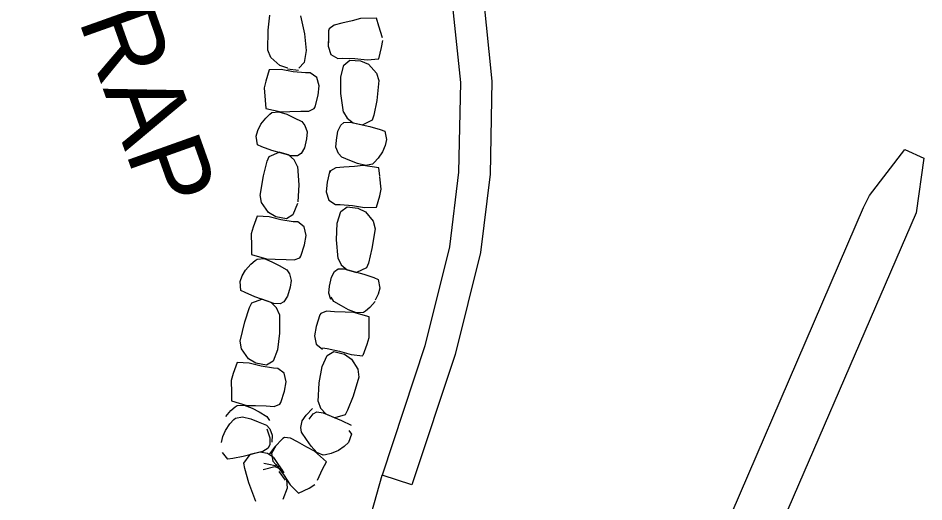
# Model space of a CAD drawing. Extents: x 588843 to 2552415, y 180129 to 269402.
# Drawn here: x 593288.1 to 593360.1, y 185657.3 to 185695.8 of the extents above; entities that cross this region are included whole.
import ezdxf

# ---------------------------------------------------------------- set-up
doc = ezdxf.new("R2010")
doc.units = 0
for name, color, linetype in [('E_DRN_RipRap', 7, 'Continuous'), ('E_DRN_RipRap_Text', 7, 'Continuous'), ('E_RDWY', 7, 'Continuous'), ('E_RDWY_C_and_G', 7, 'Continuous')]:
    doc.layers.add(name, color=color, linetype=linetype)

# ---------------------------------------------------------------- blocks, each defined once
blk = doc.blocks.new('RIPRT')
at = {"layer": 'E_DRN_RipRap_Text'}
blk.add_text('RIPRAP', height=12, dxfattribs=at).set_placement((-0.14, -3.59))

msp = doc.modelspace()

# ---------------------------------------------------------------- linework, layer by layer
at = {"layer": 'E_DRN_RipRap'}
for p, q in [((593307.99, 185694.839), (593308.106, 185696.029)), ((593310.546, 185695.991), (593310.871, 185694.547)), ((593315.329, 185695.779), (593314.668, 185695.597)), ((593316.596, 185695.789), (593315.329, 185695.779)), ((593316.773, 185695.153), (593316.596, 185695.789)), ((593312.837, 185694.942), (593312.779, 185694.8)), ((593313.215, 185695.24), (593312.837, 185694.942)), ((593313.825, 185695.387), (593313.215, 185695.24)), ((593314.668, 185695.597), (593313.825, 185695.387)), ((593317.075, 185694.22), (593316.773, 185695.153)), ((593307.957, 185693.261), (593307.99, 185694.839)), ((593310.871, 185694.547), (593311.002, 185693.219)), ((593312.774, 185694.328), (593312.743, 185693.57)), ((593312.779, 185694.8), (593312.765, 185693.847)), ((593312.743, 185693.57), (593312.975, 185692.913)), ((593317.005, 185693.47), (593317.087, 185694.017)), ((593308.187, 185692.678), (593307.957, 185693.261)), ((593311.002, 185693.219), (593310.841, 185692.263)), ((593312.975, 185692.913), (593313.522, 185692.596)), ((593316.789, 185692.557), (593317.005, 185693.47)), ((593308.896, 185692.025), (593308.187, 185692.678)), ((593310.841, 185692.263), (593310.405, 185691.832)), ((593313.522, 185692.596), (593313.889, 185692.62)), ((593313.749, 185691.133), (593313.99, 185692.072)), ((593313.889, 185692.62), (593314.881, 185692.589)), ((593313.99, 185692.072), (593314.461, 185692.464)), ((593314.461, 185692.464), (593315.325, 185692.407)), ((593314.881, 185692.589), (593315.846, 185692.483)), ((593315.325, 185692.407), (593315.948, 185692.141)), ((593315.846, 185692.483), (593316.789, 185692.557)), ((593315.948, 185692.141), (593316.598, 185691.43)), ((593308.056, 185691.689), (593307.782, 185690.791)), ((593309.002, 185691.702), (593308.056, 185691.689)), ((593309.54, 185691.815), (593308.896, 185692.025)), ((593309.958, 185691.533), (593309.002, 185691.702)), ((593310.385, 185691.632), (593309.527, 185691.744)), ((593310.945, 185691.438), (593309.958, 185691.533)), ((593311.313, 185691.439), (593310.945, 185691.438)), ((593311.839, 185691.087), (593311.313, 185691.439)), ((593316.598, 185691.43), (593316.778, 185690.828)), ((593307.782, 185690.791), (593307.664, 185690.251)), ((593312.027, 185690.416), (593311.839, 185691.087)), ((593313.766, 185689.798), (593313.749, 185691.133)), ((593316.778, 185690.828), (593316.61, 185689.259)), ((593307.664, 185690.251), (593307.751, 185689.275)), ((593311.947, 185689.663), (593312.027, 185690.416)), ((593307.751, 185689.275), (593307.783, 185688.615)), ((593311.722, 185688.735), (593311.947, 185689.663)), ((593313.966, 185688.331), (593313.766, 185689.798)), ((593316.61, 185689.259), (593316.393, 185688.083)), ((593307.783, 185688.615), (593309.02, 185688.345)), ((593311.2, 185688.404), (593311.634, 185688.61)), ((593311.634, 185688.61), (593311.722, 185688.735)), ((593307.404, 185687.36), (593307.781, 185687.857)), ((593307.781, 185687.857), (593308.119, 185688.175)), ((593308.119, 185688.175), (593308.258, 185688.293)), ((593308.258, 185688.293), (593308.814, 185688.36)), ((593308.814, 185688.36), (593309.452, 185688.157)), ((593309.02, 185688.345), (593309.705, 185688.377)), ((593309.452, 185688.157), (593310.036, 185687.883)), ((593309.705, 185688.377), (593310.572, 185688.395)), ((593310.036, 185687.883), (593310.668, 185687.577)), ((593310.572, 185688.395), (593311.2, 185688.404)), ((593313.966, 185688.331), (593314.25, 185687.834)), ((593314.25, 185687.834), (593314.742, 185687.468)), ((593316.393, 185688.083), (593316.259, 185687.693)), ((593307.162, 185686.878), (593307.404, 185687.36)), ((593310.668, 185687.577), (593310.908, 185687.27)), ((593310.908, 185687.27), (593311.082, 185686.762)), ((593313.511, 185686.815), (593313.749, 185687.286)), ((593313.749, 185687.286), (593314.009, 185687.495)), ((593314.009, 185687.495), (593314.507, 185687.518)), ((593314.507, 185687.518), (593316.073, 185687.195)), ((593314.742, 185687.468), (593315.501, 185687.303)), ((593316.259, 185687.693), (593315.501, 185687.303)), ((593316.073, 185687.195), (593316.883, 185686.955)), ((593307.024, 185686.414), (593307.162, 185686.878)), ((593307.129, 185685.727), (593307.024, 185686.414)), ((593311.082, 185686.762), (593311.016, 185686.215)), ((593313.401, 185686.084), (593313.511, 185686.815)), ((593316.883, 185686.955), (593317.249, 185686.823)), ((593317.249, 185686.823), (593317.398, 185686.143)), ((593307.485, 185685.57), (593307.129, 185685.727)), ((593311.016, 185686.215), (593310.859, 185685.493)), ((593313.371, 185685.534), (593313.401, 185686.084)), ((593317.29, 185685.671), (593317.081, 185685.174)), ((593317.398, 185686.143), (593317.29, 185685.671)), ((593308.278, 185685.279), (593307.485, 185685.57)), ((593308.059, 185684.794), (593308.841, 185685.134)), ((593309.819, 185684.856), (593308.278, 185685.279)), ((593309.587, 185684.921), (593308.841, 185685.134)), ((593310.054, 185684.524), (593309.587, 185684.921)), ((593310.317, 185684.847), (593309.819, 185684.856)), ((593310.59, 185685.038), (593310.317, 185684.847)), ((593310.859, 185685.493), (593310.59, 185685.038)), ((593313.577, 185685.038), (593313.371, 185685.534)), ((593313.837, 185684.747), (593313.577, 185685.038)), ((593317.081, 185685.174), (593316.737, 185684.654)), ((593307.607, 185683.255), (593307.9, 185684.414)), ((593307.9, 185684.414), (593308.059, 185684.794)), ((593310.306, 185684.01), (593310.054, 185684.524)), ((593314.487, 185684.482), (593313.837, 185684.747)), ((593315.088, 185684.246), (593314.487, 185684.482)), ((593315.738, 185684.085), (593315.088, 185684.246)), ((593316.289, 185684.188), (593315.738, 185684.085)), ((593316.42, 185684.315), (593316.289, 185684.188)), ((593316.737, 185684.654), (593316.42, 185684.315)), ((593310.306, 185684.01), (593310.41, 185682.534)), ((593312.886, 185683.674), (593312.673, 185682.745)), ((593312.94, 185683.654), (593312.86, 185683.523)), ((593313.36, 185683.888), (593312.94, 185683.654)), ((593313.986, 185683.937), (593313.36, 185683.888)), ((593314.85, 185684.011), (593313.986, 185683.937)), ((593315.532, 185684.086), (593314.85, 185684.011)), ((593316.784, 185683.897), (593315.532, 185684.086)), ((593316.859, 185683.241), (593316.784, 185683.897)), ((593307.338, 185681.7), (593307.607, 185683.255)), ((593312.673, 185682.745), (593312.601, 185681.99)), ((593316.962, 185682.206), (593316.864, 185683.18)), ((593310.41, 185682.534), (593310.34, 185681.201)), ((593312.601, 185681.99), (593312.796, 185681.322)), ((593316.85, 185681.664), (593316.962, 185682.206)), ((593307.444, 185681.144), (593307.343, 185681.763)), ((593312.796, 185681.322), (593313.326, 185680.976)), ((593316.586, 185680.764), (593316.85, 185681.664)), ((593307.997, 185680.355), (593307.444, 185681.144)), ((593310.307, 185681.073), (593309.947, 185680.172)), ((593313.326, 185680.976), (593313.694, 185680.981)), ((593313.694, 185680.981), (593314.683, 185680.897)), ((593313.765, 185680.428), (593314.256, 185680.794)), ((593314.256, 185680.794), (593315.116, 185680.691)), ((593314.683, 185680.897), (593315.64, 185680.74)), ((593315.116, 185680.691), (593315.724, 185680.393)), ((593315.64, 185680.74), (593316.586, 185680.764)), ((593307.11, 185680.051), (593306.779, 185679.172)), ((593308.055, 185680.003), (593307.11, 185680.051)), ((593308.581, 185680.012), (593307.997, 185680.355)), ((593308.998, 185679.773), (593308.055, 185680.003)), ((593309.43, 185679.844), (593308.581, 185680.012)), ((593309.947, 185680.172), (593309.43, 185679.844)), ((593313.473, 185679.503), (593313.765, 185680.428)), ((593315.724, 185680.393), (593316.335, 185679.648)), ((593306.779, 185679.172), (593306.627, 185678.64)), ((593309.977, 185679.616), (593308.998, 185679.773)), ((593310.344, 185679.592), (593309.977, 185679.616)), ((593310.846, 185679.208), (593310.344, 185679.592)), ((593310.991, 185678.526), (593310.846, 185679.208)), ((593313.419, 185678.17), (593313.473, 185679.503)), ((593316.335, 185679.648), (593316.481, 185679.039)), ((593306.627, 185678.64), (593306.652, 185677.66)), ((593310.863, 185677.779), (593310.991, 185678.526)), ((593316.481, 185679.039), (593316.23, 185677.481)), ((593306.652, 185677.66), (593306.642, 185677)), ((593310.581, 185676.868), (593310.863, 185677.779)), ((593313.539, 185676.695), (593313.419, 185678.17)), ((593306.642, 185677), (593307.859, 185676.651)), ((593316.23, 185677.481), (593315.95, 185676.318)), ((593306.185, 185675.771), (593306.592, 185676.243)), ((593306.592, 185676.243), (593306.949, 185676.539)), ((593306.949, 185676.539), (593307.096, 185676.648)), ((593307.096, 185676.648), (593307.655, 185676.679)), ((593307.655, 185676.679), (593308.279, 185676.436)), ((593307.859, 185676.651), (593308.545, 185676.639)), ((593308.279, 185676.436), (593308.844, 185676.125)), ((593308.545, 185676.639), (593309.412, 185676.601)), ((593309.412, 185676.601), (593310.038, 185676.57)), ((593310.038, 185676.57), (593310.485, 185676.748)), ((593310.485, 185676.748), (593310.581, 185676.868)), ((593313.539, 185676.695), (593313.797, 185676.184)), ((593315.95, 185676.318), (593315.795, 185675.937)), ((593305.913, 185675.305), (593306.185, 185675.771)), ((593308.844, 185676.125), (593309.455, 185675.778)), ((593309.455, 185675.778), (593309.675, 185675.457)), ((593313.003, 185675.206), (593313.267, 185675.664)), ((593313.267, 185675.664), (593313.538, 185675.858)), ((593313.538, 185675.858), (593314.036, 185675.855)), ((593313.797, 185676.184), (593314.268, 185675.793)), ((593314.036, 185675.855), (593315.582, 185675.45)), ((593314.268, 185675.793), (593315.017, 185675.588)), ((593315.795, 185675.937), (593315.017, 185675.588)), ((593305.745, 185674.851), (593305.913, 185675.305)), ((593305.806, 185674.158), (593305.745, 185674.851)), ((593309.675, 185675.457), (593309.816, 185674.939)), ((593309.816, 185674.939), (593309.716, 185674.397)), ((593312.854, 185674.482), (593313.003, 185675.206)), ((593315.582, 185675.45), (593316.378, 185675.167)), ((593316.378, 185675.167), (593316.736, 185675.015)), ((593316.736, 185675.015), (593316.849, 185674.329)), ((593306.152, 185673.979), (593305.806, 185674.158)), ((593309.716, 185674.397), (593309.513, 185673.686)), ((593312.795, 185673.934), (593312.854, 185674.482)), ((593316.849, 185674.329), (593316.716, 185673.864)), ((593306.924, 185673.637), (593306.152, 185673.979)), ((593306.675, 185673.167), (593307.478, 185673.457)), ((593308.435, 185673.116), (593306.924, 185673.637)), ((593308.208, 185673.196), (593307.478, 185673.457)), ((593309.513, 185673.686), (593309.216, 185673.249)), ((593312.974, 185673.428), (593312.795, 185673.934)), ((593313.211, 185673.282), (593312.992, 185673.605)), ((593316.716, 185673.864), (593316.479, 185673.378)), ((593306.127, 185671.66), (593306.493, 185672.798)), ((593306.493, 185672.798), (593306.675, 185673.167)), ((593308.649, 185672.77), (593308.208, 185673.196)), ((593308.932, 185673.076), (593308.435, 185673.116)), ((593308.868, 185672.241), (593308.649, 185672.77)), ((593309.216, 185673.249), (593308.932, 185673.076)), ((593313.818, 185672.932), (593313.211, 185673.282)), ((593314.381, 185672.618), (593313.818, 185672.932)), ((593315.004, 185672.371), (593314.381, 185672.618)), ((593316.07, 185672.8), (593315.71, 185672.507)), ((593316.481, 185673.268), (593316.07, 185672.8)), ((593308.868, 185672.241), (593308.878, 185670.76)), ((593312.076, 185672.201), (593311.787, 185671.293)), ((593312.173, 185672.32), (593312.076, 185672.201)), ((593312.621, 185672.495), (593312.173, 185672.32)), ((593313.247, 185672.46), (593312.621, 185672.495)), ((593314.114, 185672.417), (593313.247, 185672.46)), ((593314.8, 185672.4), (593314.114, 185672.417)), ((593316.014, 185672.044), (593314.8, 185672.4)), ((593315.563, 185672.398), (593315.004, 185672.371)), ((593315.71, 185672.507), (593315.563, 185672.398)), ((593315.999, 185671.384), (593316.014, 185672.044)), ((593305.759, 185670.125), (593306.127, 185671.66)), ((593311.787, 185671.293), (593311.653, 185670.547)), ((593316.017, 185670.405), (593315.999, 185671.384)), ((593308.878, 185670.76), (593308.723, 185669.434)), ((593311.653, 185670.547), (593311.793, 185669.865)), ((593305.86, 185669.505), (593305.759, 185670.125)), ((593311.793, 185669.865), (593312.292, 185669.477)), ((593315.523, 185668.999), (593315.861, 185669.874)), ((593315.861, 185669.874), (593316.017, 185670.405)), ((593306.413, 185668.716), (593305.86, 185669.505)), ((593308.723, 185669.434), (593308.363, 185668.534)), ((593312.309, 185669.587), (593312.674, 185669.543)), ((593312.672, 185668.986), (593313.207, 185669.285)), ((593312.674, 185669.543), (593313.643, 185669.332)), ((593313.207, 185669.285), (593314.046, 185669.071)), ((593313.643, 185669.332), (593314.572, 185669.051)), ((593314.046, 185669.071), (593314.609, 185668.697)), ((593314.572, 185669.051), (593315.512, 185668.952)), ((593305.526, 185668.412), (593305.195, 185667.533)), ((593306.471, 185668.364), (593305.526, 185668.412)), ((593306.997, 185668.373), (593306.413, 185668.716)), ((593307.414, 185668.135), (593306.471, 185668.364)), ((593307.846, 185668.206), (593306.997, 185668.373)), ((593308.363, 185668.534), (593307.846, 185668.206)), ((593312.262, 185668.108), (593312.672, 185668.986)), ((593314.609, 185668.697), (593315.117, 185667.879)), ((593308.393, 185667.977), (593307.414, 185668.135)), ((593308.76, 185667.954), (593308.393, 185667.977)), ((593309.262, 185667.569), (593308.76, 185667.954)), ((593309.407, 185666.888), (593309.262, 185667.569)), ((593312.033, 185666.794), (593312.262, 185668.108)), ((593315.117, 185667.879), (593315.182, 185667.256)), ((593305.195, 185667.533), (593305.044, 185667.001)), ((593305.044, 185667.001), (593305.069, 185666.022)), ((593309.279, 185666.14), (593309.407, 185666.888)), ((593315.182, 185667.256), (593314.728, 185665.746)), ((593308.997, 185665.229), (593309.279, 185666.14)), ((593311.959, 185665.318), (593312.033, 185666.794)), ((593305.069, 185666.022), (593305.058, 185665.361)), ((593314.728, 185665.746), (593314.299, 185664.63)), ((593305.008, 185664.604), (593305.366, 185664.9)), ((593305.058, 185665.361), (593306.276, 185665.012)), ((593305.366, 185664.9), (593305.512, 185665.009)), ((593305.512, 185665.009), (593306.071, 185665.04)), ((593306.071, 185665.04), (593306.695, 185664.797)), ((593306.276, 185665.012), (593306.961, 185665)), ((593306.695, 185664.797), (593307.261, 185664.486)), ((593306.961, 185665), (593307.828, 185664.963)), ((593307.828, 185664.963), (593308.454, 185664.931)), ((593308.454, 185664.931), (593308.901, 185665.109)), ((593308.901, 185665.109), (593308.997, 185665.229)), ((593311.004, 185664.223), (593311.5, 185664.77)), ((593311.959, 185665.318), (593312.147, 185664.778)), ((593312.147, 185664.778), (593312.563, 185664.328)), ((593304.601, 185664.133), (593305.008, 185664.604)), ((593305.26, 185663.876), (593305.393, 185664.003)), ((593305.393, 185664.003), (593305.944, 185664.102)), ((593305.944, 185664.102), (593306.593, 185663.939)), ((593307.261, 185664.486), (593307.871, 185664.14)), ((593307.871, 185664.14), (593308.092, 185663.818)), ((593310.674, 185663.781), (593311.004, 185664.223)), ((593311.232, 185663.912), (593311.553, 185664.331)), ((593311.553, 185664.331), (593311.847, 185664.488)), ((593311.847, 185664.488), (593312.341, 185664.421)), ((593312.341, 185664.421), (593313.82, 185663.818)), ((593312.563, 185664.328), (593313.278, 185664.028)), ((593314.095, 185664.273), (593313.278, 185664.028)), ((593314.299, 185664.63), (593314.095, 185664.273)), ((593304.595, 185663.021), (593304.942, 185663.539)), ((593304.942, 185663.539), (593305.26, 185663.876)), ((593306.593, 185663.939), (593307.193, 185663.7)), ((593307.193, 185663.7), (593307.841, 185663.432)), ((593307.841, 185663.432), (593308.099, 185663.14)), ((593310.571, 185663.255), (593310.674, 185663.781)), ((593310.627, 185662.87), (593310.571, 185663.255)), ((593313.82, 185663.818), (593314.573, 185663.434)), ((593304.272, 185662.054), (593304.383, 185662.525)), ((593304.383, 185662.525), (593304.595, 185663.021)), ((593307.885, 185663.134), (593308.116, 185662.433)), ((593308.099, 185663.14), (593308.303, 185662.643)), ((593308.303, 185662.643), (593308.27, 185662.093)), ((593311.022, 185662.29), (593310.627, 185662.87)), ((593314.617, 185662.713), (593314.366, 185662.065)), ((593314.386, 185663.025), (593314.617, 185662.713)), ((593308.115, 185661.905), (593307.977, 185661.602)), ((593308.116, 185662.433), (593308.115, 185661.905)), ((593309.135, 185662.39), (593308.479, 185661.699)), ((593309.274, 185662.455), (593309.135, 185662.39)), ((593309.754, 185662.418), (593309.274, 185662.455)), ((593310.302, 185662.114), (593309.754, 185662.418)), ((593311.063, 185661.698), (593310.302, 185662.114)), ((593311.391, 185661.762), (593311.022, 185662.29)), ((593314.366, 185662.065), (593314.015, 185661.732)), ((593304.779, 185660.739), (593304.339, 185661.278)), ((593307.542, 185661.356), (593305.997, 185660.937)), ((593306.055, 185660.409), (593306.557, 185661.099)), ((593307.309, 185661.295), (593306.557, 185661.099)), ((593307.914, 185661.19), (593307.309, 185661.295)), ((593307.977, 185661.602), (593307.542, 185661.356)), ((593308.392, 185660.875), (593307.914, 185661.19)), ((593308.479, 185661.699), (593308.034, 185661.085)), ((593308.595, 185661.789), (593308.237, 185661.191)), ((593308.237, 185661.191), (593308.341, 185660.566)), ((593311.673, 185661.384), (593311.063, 185661.698)), ((593311.844, 185661.27), (593311.391, 185661.762)), ((593312.611, 185660.535), (593311.673, 185661.384)), ((593312.359, 185661.051), (593311.844, 185661.27)), ((593312.539, 185661.084), (593312.359, 185661.051)), ((593312.991, 185661.192), (593312.539, 185661.084)), ((593313.565, 185661.434), (593312.991, 185661.192)), ((593314.015, 185661.732), (593313.565, 185661.434)), ((593305.165, 185660.785), (593304.779, 185660.739)), ((593305.997, 185660.937), (593305.165, 185660.785)), ((593306.11, 185660.001), (593306.055, 185660.409)), ((593307.623, 185660.416), (593308.932, 185660.153)), ((593308.341, 185660.566), (593308.593, 185660.299)), ((593308.392, 185660.875), (593309.231, 185659.657)), ((593312.31, 185659.948), (593312.611, 185660.535)), ((593306.446, 185658.855), (593306.11, 185660.001)), ((593307.576, 185659.925), (593308.521, 185660.142)), ((593308.521, 185660.142), (593309.084, 185659.904)), ((593308.593, 185660.299), (593309.201, 185659.515)), ((593308.837, 185659.758), (593309.343, 185659.056)), ((593311.899, 185659.059), (593312.31, 185659.948)), ((593309.201, 185659.515), (593309.733, 185658.703)), ((593309.428, 185659.109), (593309.477, 185658.433)), ((593307.003, 185657.379), (593306.446, 185658.855)), ((593309.477, 185658.433), (593309.143, 185657.527)), ((593309.733, 185658.703), (593310.39, 185658.024)), ((593310.39, 185658.024), (593311.23, 185658.442)), ((593311.23, 185658.442), (593311.703, 185658.728))]:
    msp.add_line(p, q, dxfattribs=at)
at = {"layer": 'E_RDWY'}
for points in [[(593308.744, 185570.846), (593317.316, 185591.366), (593327.604, 185615.763), (593340.257, 185645.754), (593355.335, 185680.745), (593355.805, 185681.708), (593358.629, 185685.348), (593360.132, 185684.654), (593359.523, 185680.328), (593346.065, 185649.263), (593327.46, 185605.217), (593316.385, 185577.067), (593313.621, 185568.21), (593310.966, 185556.569)], [(593251.473, 185435.928), (593255.895, 185452.344), (593260.969, 185470.08), (593266.926, 185490.105), (593273.365, 185511.361), (593279.054, 185529.39), (593283.371, 185541.06), (593289.002, 185561.192), (593292.344, 185573.516), (593296.705, 185588.581), (593301.625, 185606.168), (593306.486, 185623.377), (593312.116, 185642.268), (593315.77, 185654.94), (593317.038, 185659.466)]]:
    msp.add_lwpolyline(points, dxfattribs=at)
at = {"layer": 'E_RDWY_C_and_G'}
msp.add_line((593319.412, 185658.682), (593317.038, 185659.466), dxfattribs=at)
for points in [[(593280.732, 185756.55), (593289.489, 185751.853), (593296.769, 185747.155), (593302.464, 185742.478), (593308.244, 185736.262), (593312.423, 185730.002), (593317.327, 185721.883), (593320.305, 185714.873), (593323.416, 185705.553), (593325.068, 185697.614), (593325.774, 185690.78), (593325.624, 185683.388), (593324.867, 185677.16), (593322.842, 185669.059), (593319.412, 185658.682)], [(593279.55, 185754.347), (593288.219, 185749.697), (593295.293, 185745.132), (593300.747, 185740.653), (593306.276, 185734.707), (593310.312, 185728.661), (593315.095, 185720.742), (593317.966, 185713.987), (593320.998, 185704.901), (593322.594, 185697.23), (593323.272, 185690.677), (593323.127, 185683.565), (593322.404, 185677.615), (593320.439, 185669.756), (593317.038, 185659.466)]]:
    msp.add_lwpolyline(points, dxfattribs=at)

# ---------------------------------------------------------------- block references
at = {"layer": 'E_DRN_RipRap_Text', "xscale": 0.49999999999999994, "yscale": 0.5, "rotation": -70.4113106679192}
msp.add_blockref('RIPRT', (593290.102, 185708.796), dxfattribs=at)

doc.saveas('drawing.dxf')
